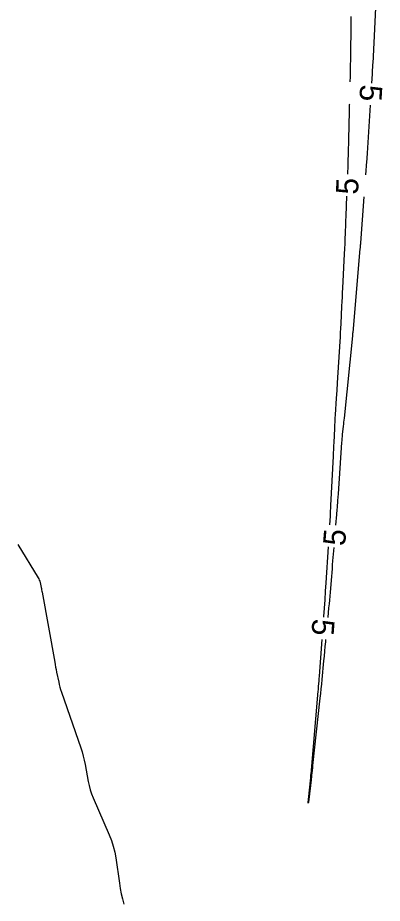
# Model space of a CAD drawing. Extents: x 1797419 to 1809236, y 248759 to 251512.
# Drawn here: x 1799048.6 to 1799147.1, y 250628.2 to 250867.7 of the extents above; entities that cross this region are included whole.
import ezdxf

# ---------------------------------------------------------------- set-up
doc = ezdxf.new("R2010")
doc.units = 0
doc.layers.add('33', color=7, linetype='Continuous')
doc.layers.add('34', color=7, linetype='Continuous')

msp = doc.modelspace()

# ---------------------------------------------------------------- linework, layer by layer
at = {"layer": '33'}
for points in [[(1799145.58, 250876.04), (1799144.55, 250855.31), (1799144.53, 250855.07), (1799144.52, 250854.83), (1799144.51, 250854.58), (1799144.49, 250854.34), (1799144.43, 250853.36), (1799144.41, 250853.12), (1799144.4, 250852.88), (1799144.38, 250852.63), (1799144.37, 250852.39), (1799144.22, 250850)], [(1799138.47, 250850.35), (1799138.51, 250851.77), (1799138.54, 250853.28), (1799138.57, 250854.79), (1799138.6, 250856.3), (1799138.62, 250857.81), (1799138.71, 250865.3), (1799138.74, 250868.02)], [(1799137.79, 250825.36), (1799137.88, 250827.66), (1799137.93, 250829.16), (1799137.98, 250830.66), (1799138.03, 250832.17), (1799138.07, 250833.67), (1799138.21, 250839.69), (1799138.25, 250841.2), (1799138.29, 250842.7), (1799138.32, 250844.21), (1799138.33, 250844.35)], [(1799143.86, 250844.01), (1799143.06, 250831.01), (1799143.05, 250830.82), (1799143.04, 250830.63), (1799143.03, 250830.44), (1799143.01, 250830.26), (1799142.95, 250829.51), (1799142.94, 250829.32), (1799142.93, 250829.13), (1799142.91, 250828.95), (1799142.9, 250828.76), (1799142.63, 250825.18)], [(1799132.95, 250730.53), (1799133.1, 250732.9), (1799133.14, 250733.62), (1799133.18, 250734.34), (1799133.22, 250735.06), (1799133.26, 250735.78), (1799133.92, 250749.07), (1799133.96, 250750), (1799134.01, 250750.93), (1799134.06, 250751.87), (1799134.1, 250752.8), (1799134.29, 250756.54), (1799134.34, 250757.47), (1799134.39, 250758.4), (1799134.44, 250759.34), (1799134.5, 250760.27), (1799134.78, 250764.74), (1799134.91, 250766.85), (1799135.04, 250768.96), (1799135.74, 250780.06), (1799135.81, 250781.26), (1799135.88, 250782.47), (1799135.95, 250783.67), (1799136.01, 250784.88), (1799136.25, 250789.7), (1799136.31, 250790.91), (1799136.37, 250792.11), (1799136.43, 250793.32), (1799136.49, 250794.52), (1799136.96, 250803.85), (1799137.02, 250805.2), (1799137.09, 250806.56), (1799137.14, 250807.91), (1799137.2, 250809.27), (1799137.4, 250814.68), (1799137.45, 250816.04), (1799137.5, 250817.39), (1799137.55, 250818.75), (1799137.57, 250819.37)], [(1799142.18, 250819.19), (1799141.24, 250806.74), (1799141.23, 250806.61), (1799141.22, 250806.48), (1799141.21, 250806.35), (1799141.2, 250806.22), (1799141.15, 250805.7), (1799141.14, 250805.57), (1799141.13, 250805.44), (1799141.12, 250805.31), (1799141.1, 250805.18), (1799139.14, 250782.52), (1799139.14, 250782.44), (1799139.13, 250782.37), (1799139.12, 250782.29), (1799139.12, 250782.22), (1799139.06, 250781.63), (1799136.81, 250759.41), (1799136.76, 250758.86), (1799136.7, 250758.3), (1799136.64, 250757.75), (1799136.58, 250757.2), (1799136.34, 250754.98), (1799136.28, 250754.43), (1799136.22, 250753.88), (1799136.18, 250753.32), (1799136.14, 250752.77), (1799135.17, 250738.95), (1799135.1, 250738.01), (1799135.04, 250737.07), (1799134.91, 250735.18), (1799134.87, 250734.71), (1799134.84, 250734.24), (1799134.8, 250733.77), (1799134.76, 250733.3), (1799134.52, 250730.4)], [(1799131.34, 250705.54), (1799131.35, 250705.71), (1799131.52, 250708), (1799131.68, 250710.28), (1799131.83, 250712.57), (1799131.98, 250714.86), (1799132.58, 250724.54)], [(1799134.02, 250724.42), (1799133.72, 250720.76), (1799133.63, 250719.71), (1799133.55, 250718.65), (1799133.46, 250717.6), (1799133.37, 250716.54), (1799133.02, 250712.32), (1799132.93, 250711.26), (1799132.84, 250710.2), (1799132.74, 250709.15), (1799132.64, 250708.09), (1799132.39, 250705.46)], [(1799131.82, 250699.49), (1799131.76, 250698.85), (1799131.64, 250697.59), (1799131.51, 250696.32), (1799131.39, 250695.05), (1799131.27, 250693.79), (1799130.79, 250688.73), (1799130.67, 250687.46), (1799130.54, 250686.2), (1799130.41, 250684.93), (1799130.27, 250683.67), (1799128.31, 250665.42), (1799128.24, 250664.78), (1799128.17, 250664.14), (1799128.03, 250662.87), (1799128, 250662.55), (1799127.96, 250662.23), (1799127.92, 250661.91), (1799127.89, 250661.59), (1799127.24, 250656.24), (1799127.15, 250655.5), (1799127.11, 250655.25), (1799127.13, 250655.5), (1799127.2, 250656.25), (1799127.78, 250662.07), (1799127.79, 250662.16), (1799127.8, 250662.24), (1799127.8, 250662.33), (1799127.81, 250662.41), (1799127.86, 250663), (1799127.87, 250663.09), (1799129.84, 250685.59), (1799129.86, 250685.92), (1799129.89, 250686.25), (1799129.92, 250686.58), (1799129.94, 250686.91), (1799130.04, 250688.24), (1799130.09, 250688.91), (1799130.14, 250689.57), (1799130.89, 250699.56)]]:
    msp.add_lwpolyline(points, dxfattribs=at)
at = {"layer": '34'}
msp.add_lwpolyline([(1799048.55, 250725.18), (1799054.09, 250716.19), (1799054.26, 250715.9), (1799054.4, 250715.59), (1799054.51, 250715.27), (1799054.6, 250714.95), (1799054.89, 250713.61), (1799054.96, 250713.28), (1799055.03, 250712.95), (1799055.09, 250712.61), (1799055.16, 250712.28), (1799058.56, 250693.41), (1799058.68, 250692.73), (1799058.81, 250692.05), (1799058.94, 250691.37), (1799059.08, 250690.7), (1799059.63, 250687.99), (1799059.78, 250687.31), (1799059.95, 250686.64), (1799060.14, 250685.98), (1799060.36, 250685.32), (1799065.59, 250670.23), (1799065.95, 250669.12), (1799066.27, 250668.01), (1799066.54, 250666.88), (1799066.78, 250665.74), (1799067.62, 250661.15), (1799067.86, 250660.01), (1799068.17, 250658.9), (1799068.54, 250657.8), (1799068.97, 250656.72), (1799073.33, 250646.68), (1799073.92, 250645.17), (1799074.41, 250643.63), (1799074.8, 250642.05), (1799075.08, 250640.45), (1799076.04, 250633.67), (1799076.27, 250632.22), (1799076.55, 250630.78), (1799076.88, 250629.36), (1799077.25, 250627.94)], dxfattribs=at)

# ---------------------------------------------------------------- texts
at = {"layer": '33'}
for rotation, p in [(266.5049, (1799141.2, 250849.68)), (87.8691, (1799140.59, 250819.76)), (85.2546, (1799137.06, 250724.68)), (265.7239, (1799128.31, 250705.26))]:
    msp.add_text('5', height=6, rotation=rotation, dxfattribs=at).set_placement(p)

doc.saveas('drawing.dxf')
